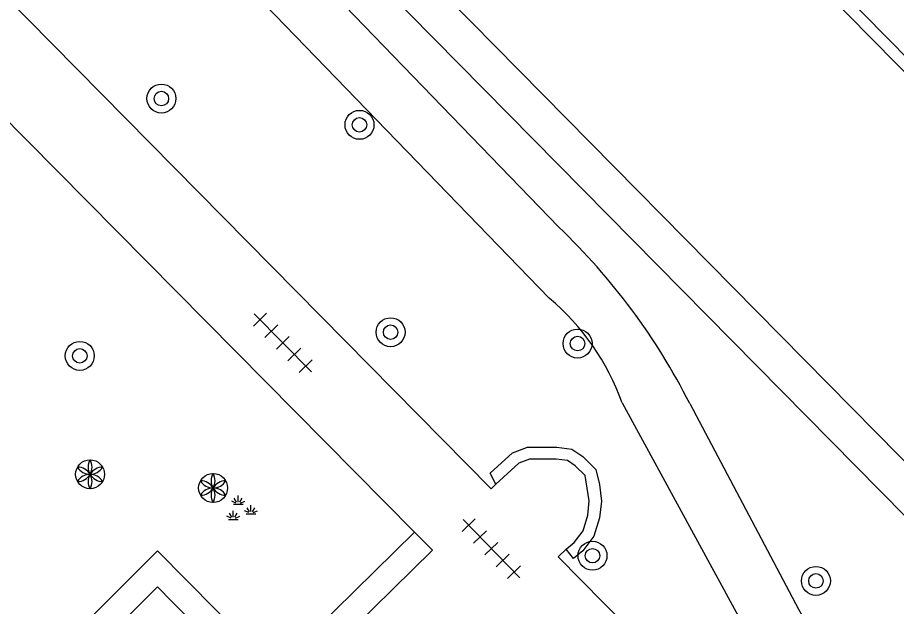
# Model space of a CAD drawing. Extents: x 128000 to 131008, y 398996 to 402500.
# Drawn here: x 129550.09 to 129574.37, y 399384.54 to 399400.8 of the extents above; entities that cross this region are included whole.
import ezdxf

# ---------------------------------------------------------------- set-up
doc = ezdxf.new("R2010")
doc.units = 0
for name, color, linetype in [('gg-afsc-muur', 7, 'Continuous'), ('gg-knt-onverhard', 7, 'Continuous'), ('gg-knt-verharding', 7, 'Continuous'), ('gg-kntw-beschoeiing', 7, 'Continuous'), ('gg-kntw-kademuur', 7, 'Continuous'), ('gt-grn-groengrens', 7, 'Continuous'), ('gt-symb-boom', 7, 'Continuous'), ('gt-symb-groenvak', 7, 'Continuous'), ('gt-symb-solitaire heester', 7, 'Continuous'), ('gt-symb-tegel verharding', 7, 'Continuous')]:
    doc.layers.add(name, color=color, linetype=linetype)

# ---------------------------------------------------------------- blocks, each defined once
blk = doc.blocks.new('gt0-BOOM')
at = {"layer": 'gt-symb-boom'}
for radius in [0.4, 0.2]:
    blk.add_circle((0, 0), radius, dxfattribs=at)
blk = doc.blocks.new('gt0-TEG1')
at = {"layer": 'gt-symb-tegel verharding'}
for p, q in [((-0.9, -0.25), (-0.9, 0.25)), ((-0.45, -0.25), (-0.45, 0.25)), ((0, -0.25), (0, 0.25)), ((0.45, -0.25), (0.45, 0.25)), ((0.9, -0.25), (0.9, 0.25)), ((-1.125, 0), (1.125, 0))]:
    blk.add_line(p, q, dxfattribs=at)
blk = doc.blocks.new('gt0-GRVAK')
at = {"layer": 'gt-symb-groenvak'}
for p, q in [((-0.091, 0.211), (-0.156, 0.322)), ((-0.047, 0.214), (-0.047, 0.393)), ((-0.004, 0.211), (0.061, 0.322)), ((-0.11, 0.189), (-0.228, 0.24)), ((-0.182, 0.153), (0.088, 0.153)), ((0.015, 0.189), (0.133, 0.24)), ((0.262, -0.052), (0.197, 0.059)), ((0.305, -0.049), (0.305, 0.13)), ((0.349, -0.052), (0.414, 0.059)), ((-0.245, -0.228), (-0.363, -0.177)), ((-0.226, -0.206), (-0.291, -0.095)), ((-0.183, -0.203), (-0.183, -0.024)), ((-0.139, -0.206), (-0.074, -0.095)), ((-0.12, -0.228), (-0.002, -0.177)), ((0.243, -0.074), (0.125, -0.023)), ((0.17, -0.11), (0.441, -0.11)), ((0.368, -0.074), (0.486, -0.023)), ((-0.318, -0.264), (-0.047, -0.264))]:
    blk.add_line(p, q, dxfattribs=at)
blk = doc.blocks.new('gt0-SH')
at = {"layer": 'gt-symb-solitaire heester'}
blk.add_circle((0, 0), 0.4, dxfattribs=at)
for centre, start, end in [((-0.346, 0.2), 270, 30), ((0.346, 0.2), 150, 270), ((-0.346, -0.2), 330, 90), ((0, 0.4), 210, 330), ((0.346, -0.2), 90, 210), ((0, -0.4), 30, 150)]:
    blk.add_arc(centre, 0.4, start, end, dxfattribs=at)

msp = doc.modelspace()

# ---------------------------------------------------------------- linework, layer by layer
at = {"layer": 'gg-afsc-muur'}
for points in [[(129563.3, 399387.912), (129563.147, 399388.219), (129563.762, 399388.781), (129564.171, 399388.933), (129564.989, 399388.932), (129565.398, 399388.88), (129565.705, 399388.675), (129566.062, 399388.317), (129566.164, 399387.907), (129566.214, 399387.447), (129566.162, 399386.987), (129566.008, 399386.476), (129565.701, 399386.067), (129565.445, 399385.863), (129565.239, 399386.121)], [(129565.239, 399386.121), (129565.462, 399386.299), (129565.709, 399386.627), (129565.838, 399387.054), (129565.882, 399387.448), (129565.764, 399388.149), (129565.495, 399388.419), (129565.279, 399388.563), (129564.968, 399388.602), (129564.23, 399388.603), (129563.937, 399388.494), (129563.3, 399387.912)]]:
    msp.add_lwpolyline(points, dxfattribs=at)
at = {"layer": 'gg-knt-onverhard'}
for points in [[(129545.403, 399415.24), (129554.83, 399405.579), (129565.042, 399395.012)], [(129543.51, 399414.905), (129553.836, 399404.354), (129564.776, 399393.047)], [(129566.786, 399390.16), (129570.391, 399383.548), (129571.438, 399382.095)], [(129568.655, 399390.142), (129571.663, 399384.463), (129572.458, 399383.07)]]:
    msp.add_lwpolyline(points, dxfattribs=at)
for centre, radius, start, end in [((129552.678, 399382.064), 17.902, 26.8208, 46.3218), ((129560.5, 399387.927), 6.671, 19.5585, 50.1347)]:
    msp.add_arc(centre, radius, start, end, dxfattribs=at)
at = {"layer": 'gg-knt-verharding'}
for p, q in [((129547.353, 399400.425), (129561.056, 399386.59)), ((129563.3, 399387.912), (129563.169, 399387.783)), ((129565.239, 399386.121), (129565.021, 399385.906))]:
    msp.add_line(p, q, dxfattribs=at)
for points in [[(129563.169, 399387.783), (129546.325, 399404.852), (129546.176, 399404.708)], [(129561.056, 399386.59), (129561.549, 399386.093), (129557.186, 399381.8), (129554.363, 399384.665)], [(129571.438, 399382.095), (129570.08, 399380.78), (129565.021, 399385.906)], [(129554.363, 399384.665), (129553.953, 399385.081), (129545.051, 399376.188), (129545.455, 399375.776)]]:
    msp.add_lwpolyline(points, dxfattribs=at)
at = {"layer": 'gg-kntw-beschoeiing'}
msp.add_lwpolyline([(129580.086, 399385.667), (129579.21, 399386.5), (129576.42, 399386.69), (129536.32, 399427.35), (129536.18, 399430.08), (129535.475, 399430.956)], dxfattribs=at)
at = {"layer": 'gg-kntw-kademuur'}
for points in [[(129583.27, 399388.796), (129582.93, 399389.14), (129583.78, 399389.98), (129542.75, 399431.58), (129541.87, 399430.73), (129538.654, 399434.007)], [(129542.74, 399432.07), (129584.337, 399389.864), (129583.57, 399389.09)]]:
    msp.add_lwpolyline(points, dxfattribs=at)
at = {"layer": 'gt-grn-groengrens'}
for points in [[(129579.164, 399384.761), (129578.595, 399385.392), (129575.991, 399385.629), (129535.526, 399426.632), (129535.543, 399429.806), (129534.931, 399430.434)], [(129537.084, 399362.954), (129547.227, 399372.966), (129544.066, 399376.193), (129553.957, 399386.074), (129557.194, 399382.79), (129561.056, 399386.59)]]:
    msp.add_lwpolyline(points, dxfattribs=at)

# ---------------------------------------------------------------- block references
at = {"layer": 'gt-symb-boom'}
for p in [(129554.061, 399398.565), (129559.533, 399397.839), (129560.393, 399392.111), (129565.557, 399391.797), (129551.807, 399391.457), (129572.143, 399385.241)]:
    msp.add_blockref('gt0-BOOM', p, dxfattribs=at)
at = {"layer": 'gt-symb-boom', "rotation": 44.99999999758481}
msp.add_blockref('gt0-BOOM', (129565.97, 399385.937), dxfattribs=at)
at = {"layer": 'gt-symb-groenvak'}
msp.add_blockref('gt0-GRVAK', (129556.231, 399387.203), dxfattribs=at)
at = {"layer": 'gt-symb-solitaire heester'}
for p in [(129552.091, 399388.185), (129555.49, 399387.807)]:
    msp.add_blockref('gt0-SH', p, dxfattribs=at)
at = {"layer": 'gt-symb-tegel verharding'}
for p, rotation in [((129557.415, 399391.816), -45.40519677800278), ((129563.178, 399386.13), 134.02760489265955)]:
    msp.add_blockref('gt0-TEG1', p, dxfattribs=dict(at, rotation=rotation))

doc.saveas('drawing.dxf')
